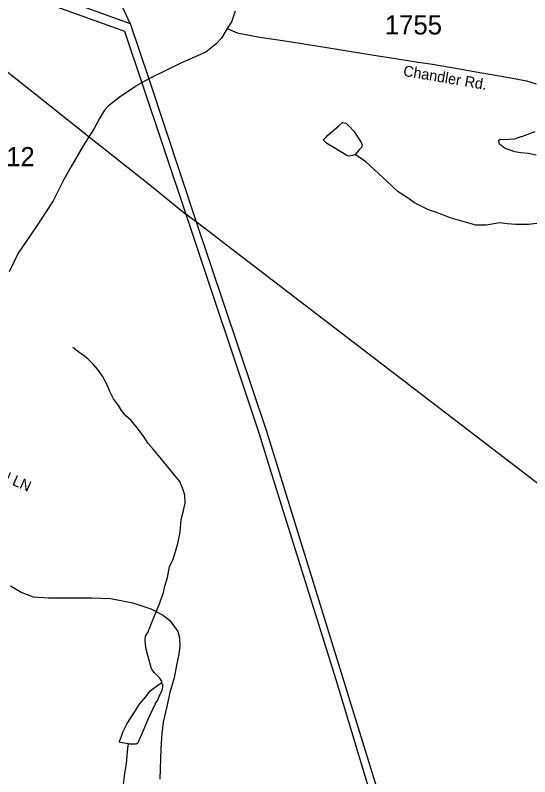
# Model space of a CAD drawing. Extents: x 1950930 to 2061844, y 904556 to 1017002.
# Drawn here: x 2022647 to 2027203, y 929421 to 936160 of the extents above; entities that cross this region are included whole.
import ezdxf

# ---------------------------------------------------------------- set-up
doc = ezdxf.new("R2010")
doc.units = 0
for name, color, linetype in [('Exist Hydrographic Creek Single Shore', 7, 'Continuous'), ('Exist Hydrographic Misc Water Feature', 7, 'Continuous'), ('Exist Road Non-System Type 51 Label', 7, 'Continuous'), ('Exist Road Secondary Type 51 Attributed', 7, 'Continuous'), ('Exist Road Secondary Type 51 Label', 7, 'Continuous'), ('Exist Road Secondary Type 51 Number Label', 7, 'Continuous'), ('Exist Utilities Electrical Transmission Line', 7, 'Continuous')]:
    doc.layers.add(name, color=color, linetype=linetype)

msp = doc.modelspace()

# ---------------------------------------------------------------- linework, layer by layer
at = {"layer": 'Exist Hydrographic Creek Single Shore'}
for points in [[(2023936.4, 930245.4), (2023948.2, 930261.6), (2023928.2, 930293.5), (2023880.3, 930341.4), (2023852.2, 930377.4), (2023820.1, 930493.3), (2023806.2, 930549.3), (2023800.2, 930593.4), (2023796, 930629.3), (2023800.1, 930665.3), (2023820.1, 930697.4), (2023844, 930757.3), (2023879.9, 930845.5), (2023917.9, 930937.6), (2023960, 931053.5), (2023972, 931109.4), (2023995.9, 931185.3), (2024013.6, 931281.5), (2024041.7, 931337.6), (2024065.6, 931413.6), (2024085.8, 931485.4), (2024107.6, 931585.7), (2024117.4, 931697.7), (2024137.5, 931777.7), (2024151.6, 931841.7), (2024147.5, 931913.7), (2024133.4, 931961.6), (2024103.4, 932033.7), (2023965.1, 932203.6), (2023931.3, 932247.6), (2023869.1, 932319.5), (2023825.2, 932371.6), (2023788.9, 932427.5), (2023728.9, 932507.5), (2023672.9, 932575.2), (2023624.8, 932615.3), (2023589, 932663.3), (2023560.8, 932707.2), (2023516.7, 932767.2), (2023484.9, 932831.2), (2023456.7, 932895.1), (2023420.8, 932967), (2023376.7, 933027), (2023336.6, 933071.2), (2023288.7, 933119.1), (2023248.7, 933151.1), (2023212.7, 933175.1), (2023156.6, 933219)], [(2023093.3, 928592.8), (2023137.2, 928669), (2023181.4, 928724.9), (2023253.1, 928796.9), (2023293.3, 928837.1), (2023337, 928905.1), (2023413.1, 928997.1), (2023481.1, 929113.1), (2023510.9, 929157.1), (2023541, 929201.2), (2023577, 929273.3), (2023605, 929357), (2023616.7, 929449.3), (2023632.7, 929539.2), (2023644.7, 929673.2), (2023650.7, 929713.1)]]:
    msp.add_lwpolyline(points, dxfattribs=at)
at = {"layer": 'Exist Hydrographic Misc Water Feature'}
for points in [[(2025657.7, 934928.5), (2025635.5, 934918.8), (2025599.7, 934914.6), (2025583.7, 934918.5), (2025559.7, 934934.4), (2025411.6, 935022.5), (2025403.5, 935028.6), (2025377.4, 935054.4), (2025383.5, 935062.5), (2025399.4, 935082.5), (2025415.4, 935098.5), (2025511.4, 935182.5), (2025543.4, 935210.4), (2025575.5, 935206.5), (2025599.3, 935182.7), (2025605.4, 935174.7), (2025643.6, 935134.5), (2025705.6, 935038.7), (2025717.6, 935014.5), (2025713.5, 934990.6), (2025693.7, 934970.7), (2025657.7, 934928.5)], [(2027259.7, 934923.5), (2027191.7, 934935.4), (2027123.6, 934943.4), (2027071.5, 934951.4), (2026977.7, 934983.5), (2026933.5, 935019.6), (2026925.6, 935051.5), (2026941.6, 935063.4), (2026969.4, 935059.5), (2027017.4, 935063.4), (2027069.4, 935067.6), (2027127.5, 935087.4), (2027131.5, 935087.7), (2027249.5, 935131.5)], [(2027980, 934434.1), (2027895.8, 934426), (2027755.9, 934405.9), (2027668.1, 934377.9), (2027573.8, 934371.6), (2027459.8, 934351.7), (2027387.9, 934331.5), (2027192.1, 934307.7), (2027079.9, 934307.4), (2027005.9, 934315.5), (2026938.1, 934323.4), (2026817.9, 934303.3), (2026726, 934303.2), (2026621.9, 934331.3), (2026498, 934369), (2026437.8, 934391.2), (2026377.9, 934415.1), (2026305.9, 934438.9), (2026181.7, 934498.9), (2026117.8, 934546.8), (2026037.8, 934599), (2025937.7, 934692.6), (2025751.5, 934862.5), (2025657.7, 934928.5)], [(2023650.7, 929713.1), (2023576.8, 929725.1), (2023568.5, 929737.1), (2023572.6, 929741.3), (2023584.7, 929773.2), (2023600.7, 929817.2), (2023638.7, 929893.2), (2023702.5, 929993.3), (2023748.6, 930065.2), (2023804.4, 930129.3), (2023842.6, 930181.4), (2023920.3, 930241.5), (2023936.4, 930245.4)], [(2023650.7, 929713.1), (2023674.7, 929713.3), (2023718.7, 929713.4), (2023736.6, 929725.1), (2023770.8, 929805.1), (2023824.6, 929931.4), (2023884.5, 930065.3), (2023908.5, 930101.3), (2023928.4, 930145.5), (2023942.5, 930173.4), (2023950.5, 930197.5), (2023954.3, 930221.4), (2023954.3, 930237.5), (2023944.3, 930245.6), (2023936.4, 930245.4)]]:
    msp.add_lwpolyline(points, dxfattribs=at)
at = {"layer": 'Exist Road Secondary Type 51 Attributed'}
for points in [[(2024595, 936195.8), (2024564.4, 936108.2), (2024536.3, 936061.4), (2024522.3, 936043.2)], [(2024522.3, 936043.2), (2024473.9, 935957.2), (2024423.5, 935905.3), (2024334.8, 935833), (2024118.2, 935738.1), (2023828.6, 935596.5), (2023730.8, 935541.7), (2023566.8, 935433.3), (2023472.8, 935358.7), (2023438.2, 935319.6), (2023393.1, 935247.3), (2023346.4, 935156.7), (2023249.4, 935004.2), (2023141.8, 934822.7), (2023077.7, 934706.9), (2022981.3, 934518.6), (2022832.7, 934286.7), (2022671.4, 934054.9), (2022592, 933888.5)], [(2024522.3, 936043.2), (2024611.2, 936004.4), (2024813.6, 935967), (2025054.3, 935929.6), (2025296.7, 935892.1), (2025533.2, 935854.7), (2025805.8, 935810.9), (2026030.3, 935775.2), (2026198.3, 935749.2), (2026342, 935726.3), (2026561.9, 935690.1), (2026709.1, 935663.8), (2027034.8, 935606.8), (2027172.6, 935580.4), (2027259.4, 935552.3)], [(2022605.6, 931111.2), (2022704.3, 931052), (2022804.5, 931014), (2022941.2, 931004.9), (2023324.1, 931003.9), (2023491.5, 930998), (2023688.8, 930961.6), (2023846.7, 930908.4), (2023956.8, 930851.4), (2024019, 930801.3), (2024087.3, 930705.5), (2024102.5, 930650.8), (2024104, 930581), (2024094.4, 930506.4), (2024074.6, 930410.4), (2024054.7, 930296.1), (2024016.7, 930166.9), (2023989.4, 930043.8), (2023956.8, 929904.8), (2023944.6, 929804.5), (2023935.5, 929672.3), (2023927.2, 929401.1)]]:
    msp.add_lwpolyline(points, dxfattribs=at)
at = {"layer": 'Exist Utilities Electrical Transmission Line'}
for p, q in [((2023665.2, 936086.3), (2023828.6, 935596.5)), ((2023828.6, 935596.5), (2024250.2, 934332.6)), ((2023766.5, 935561.7), (2024156.2, 934400.5)), ((2022981.5, 935338.9), (2023301.2, 935085.7))]:
    msp.add_line(p, q, dxfattribs=at)
for points in [[(2023665.2, 936086.3), (2023545, 936346.3), (2023476.9, 936530.3), (2023392.8, 936746.1), (2022809.8, 938493.8), (2022231.9, 940239.1)], [(2020680.6, 937162.5), (2021222.7, 936966.8), (2023665.2, 936086.3)], [(2020860.5, 937022.7), (2021232.6, 936886.8), (2022509, 936417.7), (2023613.2, 936018.4), (2023766.5, 935561.7)], [(2020860.5, 937022.7), (2021174.6, 936772.8), (2022793.6, 935487.8), (2022981.5, 935338.9)], [(2023301.2, 935085.7), (2023838.1, 934660.4), (2024156.2, 934400.5)], [(2024250.2, 934332.6), (2024192.3, 934372.6), (2024156.2, 934400.5)], [(2024156.2, 934400.5), (2024807.3, 932455), (2024911.6, 932110.9), (2025484.7, 930281.2), (2026993.6, 925280.4)], [(2029432.6, 930359.6), (2029284.6, 930475.5), (2024518.4, 934126.8), (2024372.3, 934238.6), (2024250.2, 934332.6)], [(2024250.2, 934332.6), (2024871.4, 932478.9), (2026221.9, 928117.6), (2027062.2, 925303)]]:
    msp.add_lwpolyline(points, dxfattribs=at)

# ---------------------------------------------------------------- texts
at = {"layer": 'Exist Road Non-System Type 51 Label'}
msp.add_text('  VIRGIE WILKERSON LN', height=95, rotation=336.07221, dxfattribs=at).set_placement((2021393.3, 932548.2))
at = {"layer": 'Exist Road Secondary Type 51 Label'}
msp.add_text('Chandler Rd.', height=95, rotation=350.33426, dxfattribs=at).set_placement((2026077.1, 935624.7))
at = {"layer": 'Exist Road Secondary Type 51 Number Label'}
for s, p in [('1755', (2025919.9, 935989.9)), ('1712', (2022313.7, 934824))]:
    msp.add_text(s, height=170, dxfattribs=at).set_placement(p)

doc.saveas('drawing.dxf')
